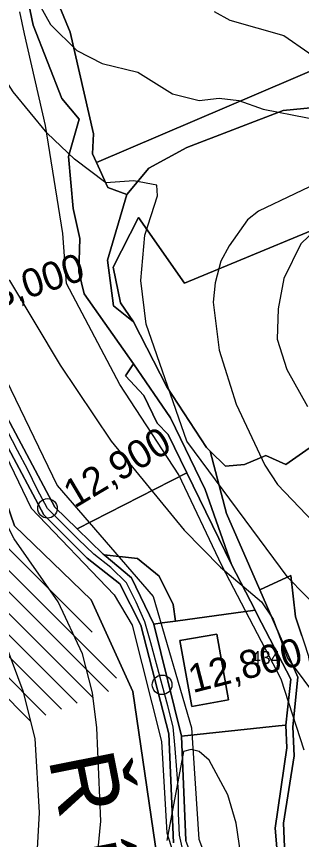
# Model space of a CAD drawing. Extents: x -510989 to -501240, y -1184665 to -1176089.
# Drawn here: x -509987.5 to -509856.2, y -1178334.5 to -1177955.3 of the extents above; entities that cross this region are included whole.
import ezdxf

# ---------------------------------------------------------------- set-up
doc = ezdxf.new("R2010")
doc.units = 0
for name, color, linetype in [('lesni_pozemek', 7, 'Continuous'), ('NAVRH_revitalizace_toku', 7, 'Continuous'), ('orna_puda', 7, 'Continuous'), ('ostatni_plocha_x_neplodna_puda', 7, 'Continuous'), ('ostatni_plocha_x_ostatni_komunikace', 7, 'Continuous'), ('STAV_erozne_ohrozene_plochy', 7, 'Continuous'), ('STAV_systematicke_odvodneni', 7, 'Continuous'), ('trasovani_toku', 7, 'Continuous'), ('trvaly_travni_porost', 7, 'Continuous'), ('vodni_plocha_x_vodni_tok_v_koryte_umelem', 7, 'Continuous'), ('vrstevnice_01', 7, 'Continuous'), ('vrstevnice_02', 7, 'Continuous'), ('vrstevnice_05', 7, 'Continuous')]:
    doc.layers.add(name, color=color, linetype=linetype)

msp = doc.modelspace()

# ---------------------------------------------------------------- linework, layer by layer
at = {"layer": 'lesni_pozemek'}
for points in [[(-509823.32, -1178042.27), (-509910.02, -1178078.11), (-509931.3, -1178047.87), (-509942.97, -1178070.74), (-509939.51, -1178087.27), (-509933.53, -1178095.97), (-509942.74, -1178088.69), (-509945.63, -1178067.64), (-509936.66, -1178037.33), (-509926.57, -1178025.15), (-509908.97, -1178015.65), (-509864.6, -1177998.65), (-509844.1, -1177996.68)], [(-509856.05, -1178240.62), (-509858.91, -1178231.93), (-509861.1, -1178212.94), (-509875.43, -1178219.41), (-509890.69, -1178184.27), (-509898.2, -1178155.57), (-509891.26, -1178162.52), (-509882.43, -1178161.74), (-509872.59, -1178157.55), (-509863.36, -1178161.76), (-509849.53, -1178152.08)]]:
    msp.add_lwpolyline(points, dxfattribs=at)
at = {"layer": 'NAVRH_revitalizace_toku'}
for points in [[(-510060.1, -1177738.31), (-510046.04, -1177776.27), (-510042.52, -1177800.88), (-510055.18, -1177879.61), (-510059.4, -1177948.51), (-510041.82, -1177997.72), (-510013.7, -1178078.56), (-509968.71, -1178171.36), (-509924.51, -1178222.53), (-509906.94, -1178282.99), (-509903.42, -1178334.31), (-509883.74, -1178387.03), (-509875.3, -1178456.63), (-509874.6, -1178556.46), (-509867.57, -1178669.64)], [(-510079.08, -1177742.53), (-510057.99, -1177785.41), (-510068.53, -1177883.83), (-510073.46, -1177950.62), (-510054.47, -1178009.67), (-510024.24, -1178091.92), (-509980.66, -1178181.91), (-509942.44, -1178221.73), (-509934.15, -1178235.7), (-509920.62, -1178289.39), (-509918.19, -1178331.5), (-509899.91, -1178389.14), (-509890.77, -1178450.3), (-509893.58, -1178526.93), (-509883.74, -1178663.31)]]:
    msp.add_lwpolyline(points, dxfattribs=at)
at = {"layer": 'orna_puda'}
for points in [[(-509986.97, -1177924.63), (-509979.84, -1177959.29), (-509966.64, -1177993.07), (-509958.61, -1178002.56), (-509963.49, -1178019.89), (-509961.34, -1178043.79), (-509958.27, -1178057.57), (-509958.72, -1178072.96), (-509956.26, -1178083.05), (-509933.53, -1178115.39), (-509937.22, -1178120.9), (-509928.78, -1178129.88), (-509922.63, -1178142.75), (-509917.55, -1178147.87), (-509909, -1178165.53), (-509959.6, -1178191.33), (-509969.79, -1178181.42), (-509991.77, -1178140.09), (-509999.48, -1178118.28), (-510023.49, -1178068.48), (-510063.48, -1177959.85), (-510065.05, -1177932.43)], [(-510079.43, -1177947.66), (-510079.36, -1177956.75), (-510051.92, -1178016.68), (-510044.45, -1178048.48), (-510039.57, -1178064.82), (-510032.5, -1178083.21), (-510014.22, -1178115.18), (-509988.47, -1178190.06), (-509953.04, -1178224.13), (-509933.91, -1178266.31), (-509920.86, -1178355.55)]]:
    msp.add_lwpolyline(points, dxfattribs=at)
at = {"layer": 'ostatni_plocha_x_neplodna_puda'}
for points in [[(-509933.53, -1178115.39), (-509916.59, -1178140.23), (-509900.64, -1178173.21), (-509888.5, -1178207.88), (-509909, -1178165.53), (-509917.55, -1178147.87), (-509922.63, -1178142.75), (-509928.78, -1178129.88), (-509937.22, -1178120.9)], [(-509909, -1178165.53), (-509888.5, -1178207.88), (-509877.58, -1178228.92), (-509914.25, -1178233.9), (-509915.38, -1178226.26), (-509921.8, -1178213.24), (-509931.78, -1178205.03), (-509947.15, -1178203.4), (-509947.55, -1178203.07), (-509959.6, -1178191.33)], [(-509861.1, -1178212.94), (-509858.91, -1178231.93), (-509856.05, -1178240.62), (-509854.96, -1178243.93), (-509853.09, -1178249.63), (-509846.7, -1178284.63), (-509840.07, -1178308.05), (-509843.54, -1178320.12), (-509849.73, -1178324.36), (-509851.63, -1178343.88), (-509846.75, -1178355.95), (-509846.68, -1178360.59), (-509841.53, -1178378.93), (-509841.53, -1178402.9), (-509840.9, -1178406.11), (-509851.94, -1178406.72), (-509852.82, -1178422), (-509854.43, -1178389.02), (-509863.35, -1178352.49), (-509864.46, -1178327.01), (-509859.59, -1178295.89), (-509860.13, -1178282.53), (-509857.95, -1178259.67), (-509875.43, -1178219.41)]]:
    msp.add_lwpolyline(points, close=True, dxfattribs=at)
at = {"layer": 'ostatni_plocha_x_ostatni_komunikace'}
for points in [[(-509866.13, -1178354.9), (-509868.32, -1178329.35), (-509862.98, -1178292.33), (-509863.45, -1178281.82), (-509861.09, -1178260.69), (-509876.59, -1178230.83), (-509877.58, -1178228.92), (-509888.5, -1178207.88), (-509900.64, -1178173.21), (-509916.59, -1178140.23), (-509933.53, -1178115.39), (-509956.26, -1178083.05), (-509958.72, -1178072.96), (-509958.27, -1178057.57), (-509961.34, -1178043.79), (-509963.49, -1178019.89), (-509958.61, -1178002.56), (-509966.64, -1177993.07), (-509979.84, -1177959.29), (-509986.97, -1177924.63)], [(-509967.48, -1177950.96), (-509962.71, -1177962.59), (-509951.96, -1178009.34), (-509952.41, -1178018.65), (-509950.62, -1178022.54), (-509945.33, -1178034.04), (-509936.66, -1178037.33), (-509945.63, -1178067.64), (-509942.74, -1178088.69), (-509933.53, -1178095.97), (-509918.28, -1178125.97), (-509899.9, -1178153.88), (-509898.2, -1178155.57), (-509890.69, -1178184.27), (-509875.43, -1178219.41), (-509857.95, -1178259.67), (-509860.13, -1178282.53), (-509859.59, -1178295.89), (-509864.46, -1178327.01), (-509863.35, -1178352.49)]]:
    msp.add_lwpolyline(points, dxfattribs=at)
at = {"layer": 'STAV_erozne_ohrozene_plochy'}
for p, q in [((-510194.3, -1177997.42), (-509952.67, -1178239.04)), ((-510197.31, -1178004.3), (-509941.41, -1178260.2)), ((-510200.33, -1178011.18), (-509945.17, -1178266.34)), ((-510203.35, -1178018.06), (-509952.36, -1178269.05)), ((-510206.37, -1178024.95), (-509959.55, -1178271.76)), ((-510209.38, -1178031.83), (-509966.74, -1178274.47)), ((-510212.4, -1178038.71), (-509973.93, -1178277.18)), ((-510215.42, -1178045.59), (-509981.12, -1178279.89))]:
    msp.add_line(p, q, dxfattribs=at)
at = {"layer": 'STAV_systematicke_odvodneni'}
for p, q in [((-509983.74, -1177963.36), (-509985.88, -1177953.2)), ((-509974.12, -1178005.6), (-509983.74, -1177963.36)), ((-509966.1, -1178055.33), (-509974.12, -1178005.6)), ((-509964.5, -1178078.33), (-509966.1, -1178055.33)), ((-509939.91, -1178124.85), (-509964.5, -1178078.33)), ((-509912.65, -1178166.56), (-509939.91, -1178124.85)), ((-509892.87, -1178208.27), (-509912.65, -1178166.56)), ((-509865.61, -1178260.68), (-509892.87, -1178208.27)), ((-509854.92, -1178293.3), (-509865.61, -1178260.68))]:
    msp.add_line(p, q, dxfattribs=at)
at = {"layer": 'trasovani_toku'}
for p, q in [((-509986.95, -1178155.29), (-509991.57, -1178146.42)), ((-509982.29, -1178164.13), (-509986.95, -1178155.29)), ((-509977.96, -1178173.15), (-509982.29, -1178164.13)), ((-509973.2, -1178181.94), (-509977.96, -1178173.15)), ((-509966.13, -1178189.01), (-509973.2, -1178181.94)), ((-509959.05, -1178196.07), (-509966.13, -1178189.01)), ((-509951.86, -1178203.02), (-509959.05, -1178196.07)), ((-509943.98, -1178209.18), (-509951.86, -1178203.02)), ((-509936.86, -1178216.2), (-509943.98, -1178209.18)), ((-509932.37, -1178225.14), (-509936.86, -1178216.2)), ((-509928.33, -1178234.29), (-509932.37, -1178225.14)), ((-509925.54, -1178243.89), (-509928.33, -1178234.29)), ((-509922.95, -1178253.55), (-509925.54, -1178243.89)), ((-509920.41, -1178263.22), (-509922.95, -1178253.55)), ((-509917.75, -1178272.86), (-509920.41, -1178263.22)), ((-509915.35, -1178282.57), (-509917.75, -1178272.86)), ((-509914.43, -1178292.52), (-509915.35, -1178282.57)), ((-509913.66, -1178302.49), (-509914.43, -1178292.52)), ((-509912.8, -1178312.46), (-509913.66, -1178302.49)), ((-509912.87, -1178322.46), (-509912.8, -1178312.46)), ((-509912.43, -1178332.45), (-509912.87, -1178322.46)), ((-509910.2, -1178342.19), (-509912.43, -1178332.45))]:
    msp.add_line(p, q, dxfattribs=at)
for centre in [(-509973.2, -1178181.94), (-509920.41, -1178263.22)]:
    msp.add_circle(centre, 4.5, dxfattribs=at)
at = {"layer": 'trvaly_travni_porost'}
for points in [[(-510070.88, -1177937.17), (-510070.02, -1177956.7), (-510026.99, -1178076.31), (-510005.75, -1178120.95), (-509992.58, -1178151.71), (-509974.89, -1178184.95), (-509954.9, -1178204.95), (-509939.87, -1178216.72), (-509930.25, -1178235.71), (-509917.34, -1178285.83), (-509915.23, -1178335.99)], [(-509920.86, -1178355.55), (-509933.91, -1178266.31), (-509953.04, -1178224.13), (-509988.47, -1178190.06), (-510014.22, -1178115.18), (-510032.5, -1178083.21), (-510039.57, -1178064.82), (-510044.45, -1178048.48), (-510051.92, -1178016.68), (-510079.36, -1177956.75), (-510079.43, -1177947.66)], [(-509728.33, -1177951.33), (-509729.62, -1177972.35), (-509746.47, -1177987.11), (-509845.37, -1177977.6), (-509950.62, -1178022.54), (-509952.41, -1178018.65), (-509951.96, -1178009.34), (-509962.71, -1177962.59), (-509967.48, -1177950.96)], [(-509849.53, -1178152.08), (-509863.36, -1178161.76), (-509872.59, -1178157.55), (-509882.43, -1178161.74), (-509891.26, -1178162.52), (-509898.2, -1178155.57), (-509899.9, -1178153.88), (-509918.28, -1178125.97), (-509933.53, -1178095.97), (-509939.51, -1178087.27), (-509942.97, -1178070.74), (-509931.3, -1178047.87), (-509910.02, -1178078.11), (-509823.32, -1178042.27)]]:
    msp.add_lwpolyline(points, dxfattribs=at)
for points in [[(-509746.47, -1177987.11), (-509742.71, -1177996.83), (-509759.23, -1178001.87), (-509794.91, -1177995.05), (-509823.05, -1177994.4), (-509845.23, -1177990.7), (-509844.1, -1177996.68), (-509864.6, -1177998.65), (-509908.97, -1178015.65), (-509926.57, -1178025.15), (-509936.66, -1178037.33), (-509945.33, -1178034.04), (-509950.62, -1178022.54), (-509845.37, -1177977.6)], [(-509931.78, -1178205.03), (-509921.8, -1178213.24), (-509915.38, -1178226.26), (-509914.25, -1178233.9), (-509920.45, -1178234.74), (-509924.24, -1178235.26), (-509934.53, -1178214.01), (-509947.15, -1178203.4)], [(-509877.58, -1178228.92), (-509876.59, -1178230.83), (-509861.09, -1178260.69), (-509863.45, -1178281.82), (-509866.72, -1178282.16), (-509911.5, -1178286.83), (-509924.24, -1178235.26), (-509920.45, -1178234.74), (-509914.25, -1178233.9)], [(-509895.25, -1178239.84), (-509912.19, -1178242.86), (-509906.78, -1178273.19), (-509889.84, -1178270.17)], [(-509895.25, -1178239.84), (-509889.84, -1178270.17), (-509906.78, -1178273.19), (-509912.19, -1178242.86)], [(-509866.72, -1178282.16), (-509863.45, -1178281.82), (-509862.98, -1178292.33), (-509868.32, -1178329.35), (-509866.13, -1178354.9), (-509861.54, -1178377.56), (-509857.9, -1178391.64), (-509856.39, -1178436.25), (-509858.97, -1178458.44), (-509856.32, -1178490.16), (-509869.1, -1178491.23), (-509870.11, -1178495.54), (-509868.73, -1178497.18), (-509874.53, -1178503.68), (-509877, -1178506.46), (-509873.23, -1178519.17), (-509882.43, -1178520.77), (-509882.72, -1178490.83), (-509879.96, -1178457.64), (-509887.75, -1178393.63), (-509909.49, -1178335.01), (-509911.5, -1178286.83)]]:
    msp.add_lwpolyline(points, close=True, dxfattribs=at)
at = {"layer": 'vodni_plocha_x_vodni_tok_v_koryte_umelem'}
for points in [[(-510065.05, -1177932.43), (-510063.48, -1177959.85), (-510023.49, -1178068.48), (-509999.48, -1178118.28), (-509991.77, -1178140.09), (-509969.79, -1178181.42), (-509959.6, -1178191.33), (-509947.55, -1178203.07), (-509947.15, -1178203.4), (-509934.53, -1178214.01), (-509924.24, -1178235.26), (-509911.5, -1178286.83), (-509909.49, -1178335.01)], [(-509915.23, -1178335.99), (-509917.34, -1178285.83), (-509930.25, -1178235.71), (-509939.87, -1178216.72), (-509954.9, -1178204.95), (-509974.89, -1178184.95), (-509992.58, -1178151.71), (-510005.75, -1178120.95), (-510026.99, -1178076.31), (-510070.02, -1177956.7), (-510070.88, -1177937.17)]]:
    msp.add_lwpolyline(points, dxfattribs=at)
at = {"layer": 'vrstevnice_01'}
for points in [[(-510056.41, -1177850), (-510060.81, -1177982), (-510060, -1177990), (-510060.91, -1178001), (-510060.19, -1178021), (-510062.69, -1178054), (-510061.81, -1178094), (-510059.69, -1178102), (-510050.91, -1178122), (-510040.69, -1178139), (-510034, -1178155), (-510001.5, -1178221), (-509984.5, -1178266), (-509979.09, -1178288), (-509977, -1178322), (-509980.69, -1178389)], [(-509862.41, -1178214), (-509909, -1178151), (-509927.69, -1178097), (-509930.19, -1178077), (-509928.41, -1178056), (-509922.5, -1178038), (-509922.81, -1178033), (-509933.5, -1178031), (-509946.31, -1178032), (-509960.69, -1178021), (-509973.41, -1178009), (-509989, -1177990), (-510006.91, -1177962), (-510013.31, -1177948)], [(-509896.5, -1177953), (-509889.19, -1177957), (-509864.41, -1177964), (-509841.31, -1177980)], [(-509837.69, -1178042), (-509856.5, -1178060), (-509864.41, -1178076), (-509867, -1178090), (-509867.41, -1178104), (-509862.91, -1178118), (-509853.41, -1178135)], [(-509862.41, -1178214), (-509839.81, -1178237), (-509817.5, -1178247), (-509816.19, -1178255), (-509817.59, -1178270), (-509815.09, -1178301), (-509814.31, -1178321), (-509796.91, -1178424)], [(-509882.69, -1178351), (-509886.31, -1178327), (-509890.09, -1178314), (-509898.69, -1178298), (-509903.41, -1178294), (-509907, -1178293), (-509910.5, -1178294), (-509918.19, -1178335)]]:
    msp.add_lwpolyline(points, dxfattribs=at)
at = {"layer": 'vrstevnice_02'}
for points in [[(-509976.81, -1177950), (-509971.81, -1177959), (-509959.69, -1177971), (-509948, -1177977), (-509931.59, -1177981), (-509915.59, -1177991), (-509903.41, -1177994), (-509894.19, -1177993), (-509885.09, -1177994), (-509873.81, -1177998), (-509833, -1178006)], [(-509842.5, -1178029), (-509876, -1178045), (-509881, -1178049), (-509889.5, -1178061), (-509893.41, -1178068), (-509896, -1178078), (-509896.81, -1178087), (-509894.09, -1178109), (-509886.31, -1178134), (-509873.09, -1178162), (-509867.31, -1178171), (-509847.19, -1178192)], [(-509955.81, -1178401), (-509948.69, -1178326), (-509950.5, -1178283), (-509952.5, -1178267), (-509957.09, -1178249), (-509968.31, -1178225), (-509988.5, -1178196), (-509997.41, -1178179), (-510011.91, -1178136), (-510020.81, -1178116), (-510030.19, -1178085), (-510030.19, -1178068), (-510028.31, -1178051), (-510023.09, -1178046), (-510017.81, -1178047), (-509990.69, -1178077), (-509967.41, -1178116), (-509943.91, -1178151), (-509910.19, -1178192), (-509893.5, -1178209), (-509874.69, -1178225), (-509869.19, -1178233), (-509862.69, -1178251), (-509844.09, -1178276)]]:
    msp.add_lwpolyline(points, dxfattribs=at)

# ---------------------------------------------------------------- texts
at = {"layer": 'trasovani_toku'}
for s, height, rotation, p in [('13,000', 13, 18.4422, (-510005.49, -1178093.14)), ('12,900', 13, 30.7353, (-509960.75, -1178182.11)), ('12,800', 13, 14.4418, (-509906.34, -1178267.1)), ('Ř í k a', 30, 281.1997, (-509972.85, -1178297.3))]:
    msp.add_text(s, height=height, rotation=rotation, dxfattribs=at).set_placement(p)
at = {"layer": 'vrstevnice_05'}
for s, p in [('434', (-509879.33, -1178253.66)), ('.', (-509867.84, -1178256.07))]:
    msp.add_text(s, height=6, dxfattribs=at).set_placement(p)

doc.saveas('drawing.dxf')
